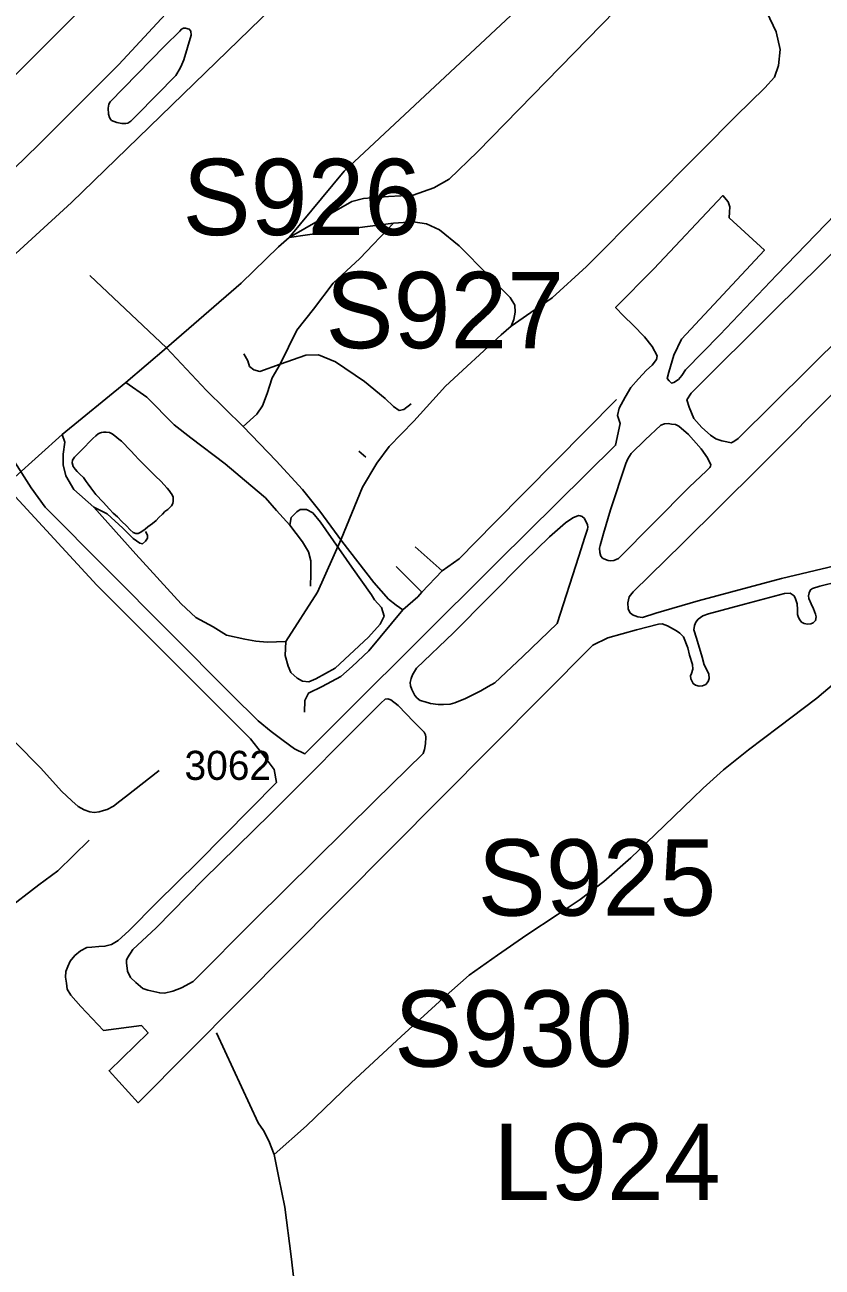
# Model space of a CAD drawing. Extents: x 2001466 to 2224147, y 644118 to 847247.
# Drawn here: x 2059460 to 2062885, y 768713 to 774052 of the extents above; entities that cross this region are included whole.
import ezdxf

# ---------------------------------------------------------------- set-up
doc = ezdxf.new("R2010")
doc.units = 0
for name, color, linetype in [('Exist Aviation Commercial or Municipal Perimeter Paved', 7, 'Continuous'), ('Exist Hydrographic Misc Water Feature', 7, 'Continuous'), ('Exist Road Non-System Type 51', 7, 'Continuous'), ('Exist Road Primary Interstate Structure Cantilever Sign Number Label', 7, 'Continuous'), ('Exist Road Primary Interstate Structure Ovrhead Sign Number Label', 7, 'Continuous'), ('Exist Road Secondary Type 51 Number Label', 7, 'Continuous')]:
    doc.layers.add(name, color=color, linetype=linetype)

msp = doc.modelspace()

# ---------------------------------------------------------------- linework, layer by layer
at = {"layer": 'Exist Aviation Commercial or Municipal Perimeter Paved'}
for points in [[(2062965.3, 774428), (2062877.9, 774447.5), (2061974.3, 775357.8), (2061896.5, 775409.6), (2061854.4, 775429), (2061815.6, 775422.6), (2061105.6, 774692.3), (2060426.1, 774032.6)], [(2059475.3, 773893.5), (2059936, 774355.4), (2059979.9, 774367.7), (2060003.9, 774367.6), (2060027.7, 774359.5), (2060045.3, 774349.8), (2060063.8, 774333.4), (2060086.1, 774308.5), (2060106.6, 774268.7), (2060113.1, 774235.2), (2060115.2, 774207.1), (2060111, 774179.2), (2060097.7, 774143), (2060064.7, 774098.2), (2059863.9, 773882), (2059834.8, 773852.9)], [(2060426.1, 774032.6), (2059660.2, 773289.1), (2059113.7, 772788.8), (2059145.9, 772696.5), (2059171.6, 772602), (2059218.9, 772518.3), (2059352, 772271.3), (2059487.2, 772063), (2059547.3, 771979.3), (2059813.5, 771710.9), (2060348.1, 771174.4)], [(2059943, 773840.6), (2060062, 773961.8), (2060126.4, 774024.9), (2060133.4, 774033.8), (2060141.1, 774038.5), (2060149.4, 774037.9), (2060165.9, 774033.2), (2060172.4, 774024.9), (2060174.2, 774008.4), (2060142.9, 773901.5), (2060134.2, 773881.8)], [(2059834.8, 773852.9), (2059520.3, 773538.3), (2059304.2, 773329.3), (2059241.6, 773292.7), (2059221.6, 773285.6), (2059200.3, 773286.8), (2059167.2, 773298.6), (2059135.3, 773322.2), (2059105.8, 773348.2), (2059083.4, 773377.7), (2059069.2, 773422.6), (2059069.2, 773474.6), (2059089.3, 773506.4), (2059475.3, 773893.5)], [(2060134.2, 773881.8), (2060126.9, 773865.5), (2060108.6, 773834.2), (2059941, 773664.1), (2059915.6, 773638.1), (2059902.6, 773630.5), (2059892.6, 773628.1), (2059877.2, 773628.7), (2059854.8, 773632.8), (2059832.3, 773641.7), (2059827.6, 773647.6), (2059822.9, 773654.1), (2059819.3, 773668.8), (2059818.2, 773694.8), (2059820.5, 773710.8), (2059825.8, 773721.3), (2059943, 773840.6)], [(2062008, 772368.8), (2062006.5, 772373.4), (2062013.2, 772405.2), (2062038.2, 772452.7), (2062063, 772494.2), (2062095.8, 772531.5), (2062130.5, 772568.8), (2062155, 772590.3), (2062173.5, 772614), (2062175.8, 772629.9), (2062154.6, 772670.3), (2062121.5, 772711), (2062072.5, 772762), (2062033.3, 772800.8), (2061998, 772837.5), (2062161.5, 773004.2), (2062457.9, 773318.2), (2062481.3, 773291.7), (2062488.9, 773269.5), (2062486.4, 773247.6), (2062486, 773223.6), (2062637.1, 773084.5), (2062281.3, 772701.8), (2062247.8, 772632.4), (2062226.3, 772558.9), (2062219.8, 772533), (2062227.6, 772522.8), (2062237.4, 772512.6), (2062247.4, 772514.4), (2062267.7, 772528), (2062282.1, 772545.7), (2062298.6, 772569.4), (2062445.7, 772720.4), (2062690.9, 772977.4), (2063026, 773324.6)], [(2063073.8, 773213.6), (2062683.9, 772829.5), (2062322.5, 772468.9), (2062303.9, 772441.3), (2062313.3, 772409.1), (2062334.3, 772360.7), (2062367.5, 772322), (2062404.8, 772289.2), (2062428.5, 772272.7), (2062454.3, 772264.2), (2062476.2, 772259.7), (2062494.1, 772255.4)], [(2062494.1, 772255.4), (2062506.3, 772261.1), (2062524.5, 772274.8), (2062979.8, 772725.5)], [(2062981.5, 772517.4), (2062611.9, 772147), (2062285.3, 771823.6), (2062073.1, 771616), (2062056.6, 771594.3), (2062050.1, 771568.4), (2062051.5, 771542.4), (2062059.2, 771526.2), (2062071, 771516), (2062092.8, 771507.6), (2062112.8, 771505.1), (2062171.2, 771523.9), (2062352.2, 771576.2), (2062710.2, 771672.9), (2063053.9, 771753.9)], [(2061470.4, 771724.6), (2061493.7, 771747.8), (2061997.9, 772245.5), (2062017.8, 772339.1), (2062008, 772368.8)], [(2061975.7, 771748), (2061989.8, 771749.7), (2062010, 771759.3), (2062314.2, 772065), (2062387.7, 772135.5), (2062402, 772149.3), (2062406.1, 772155.2), (2062406.2, 772161.2), (2062392.8, 772191.4), (2062365.6, 772230), (2062310.9, 772291.1), (2062269.6, 772328), (2062255.7, 772334.3), (2062237.8, 772336.6), (2062223.8, 772338.9), (2062207.8, 772337.2), (2062191.7, 772331.6), (2062124.4, 772268.9), (2062065.2, 772210.1), (2062050.7, 772186.4), (2062042.3, 772166.6), (2061976.2, 771968), (2061946.2, 771866.6), (2061931.1, 771814.9), (2061928.9, 771802.9), (2061930.5, 771784.9), (2061934.2, 771768.8), (2061942, 771760.6), (2061947.9, 771756.5), (2061965.8, 771750.2), (2061975.7, 771748)], [(2060299.3, 771113.4), (2059768.5, 771644.3), (2059403.3, 772042.5)], [(2061259.1, 771130.6), (2061287.1, 771132), (2061307.2, 771137.6), (2061353.6, 771156.6), (2061418.3, 771189.3), (2061450.7, 771208.7), (2061479, 771224.1), (2061599.3, 771337.6), (2061746.2, 771478.6), (2061840.2, 771768.7), (2061865.8, 771850.2), (2061876.5, 771884), (2061878.7, 771893.9), (2061876.9, 771904), (2061863.5, 771930.3), (2061853.6, 771938.5), (2061845.7, 771942.6), (2061837.7, 771942.8), (2061813.5, 771933.3), (2061783.1, 771911.9), (2061713.9, 771851.3), (2061605.7, 771747.5), (2061301.4, 771439.7), (2061142.3, 771287), (2061125.7, 771259.3), (2061119.4, 771243.4), (2061115, 771225.5), (2061116.7, 771211.5), (2061122.4, 771195.4), (2061135.9, 771169.1), (2061145.7, 771158.9), (2061157.5, 771148.7), (2061179.3, 771142.2), (2061203.2, 771135.7), (2061235.1, 771131.1), (2061259.1, 771130.6)], [(2060348.1, 771174.4), (2060461.9, 771060.2), (2060517.7, 771015.1), (2060569.2, 770976.5), (2060618.6, 770940), (2060663.3, 770918.9), (2060850.6, 771106.9), (2061470.4, 771724.6)], [(2062956, 771659.9), (2062875.6, 771639.6), (2062843.4, 771630.2), (2062835.3, 771624.4), (2062829, 771610.5), (2062826.7, 771598.5), (2062828.5, 771586.5), (2062838, 771564.3), (2062847.6, 771542.1), (2062857.1, 771519.9), (2062858.9, 771507.9), (2062856.5, 771491.9), (2062846.3, 771482.1), (2062836.3, 771478.3), (2062822.2, 771476.6), (2062808.3, 771478.9), (2062796.4, 771485.2), (2062788.6, 771495.3), (2062782.8, 771505.4), (2062779.1, 771517.5), (2062779.5, 771539.5), (2062778, 771563.5), (2062770.5, 771585.7), (2062764.7, 771597.8), (2062756.8, 771604), (2062747, 771610.2), (2062722.9, 771608.7), (2062552, 771562.2), (2062397.1, 771521.3), (2062372.9, 771511.8), (2062352.7, 771498.2), (2062342.4, 771484.4), (2062336.1, 771470.6), (2062333.7, 771452.6), (2062345, 771416.4), (2062369.3, 771333.9), (2062378.6, 771301.7), (2062388.3, 771283.5), (2062397.8, 771261.3), (2062399.4, 771243.3), (2062395.2, 771229.4), (2062384.9, 771217.6), (2062370.8, 771211.9), (2062356.8, 771210.1), (2062340.8, 771214.5), (2062331, 771220.7), (2062325.2, 771232.8), (2062321.4, 771240.9), (2062319.7, 771254.9), (2062323.9, 771264.8), (2062330.2, 771282.7), (2062328.7, 771302.7), (2062315.5, 771343), (2062308.1, 771375.1), (2062289.1, 771421.5), (2062273.4, 771437.9), (2062259.6, 771448.1), (2062220, 771468.9), (2062198.2, 771477.4), (2062182.2, 771475.7), (2062087.7, 771451.7), (2061965, 771418.2), (2061900.3, 771386.6), (2059946.6, 769419.6), (2059822.1, 769557.1), (2059989.6, 769720.3), (2059960.8, 769751.1), (2059798.4, 769730.4), (2059700.5, 769832.4), (2059657.5, 769881.3), (2059642, 769907.6), (2059638.5, 769933.7), (2059635.1, 769959.7), (2059635.6, 769983.7), (2059644, 770005.5), (2059654.5, 770027.3), (2059675, 770052.9), (2059699.4, 770072.4), (2059725.7, 770085.9), (2059747.7, 770087.4), (2059777.8, 770090.8), (2059803.8, 770092.3), (2059831.9, 770099.7), (2059860.3, 770117.1), (2059907.1, 770158.2), (2060027.6, 770279.7), (2060203.2, 770454.1), (2060541.3, 770796.2), (2060530.6, 770851.9), (2060492, 770903.5), (2060429.7, 770982.9), (2060299.3, 771113.4)], [(2060059.7, 769891), (2060039.7, 769891.5), (2059987.9, 769902.5), (2059966.1, 769911), (2059936.6, 769935.6), (2059913.1, 769958), (2059901.6, 769984.3), (2059896.3, 770020.4), (2059896.6, 770032.4), (2059900.8, 770042.3), (2059923.5, 770077.8), (2060023.4, 770171.8), (2060227.7, 770379.6), (2060515.5, 770661.8), (2060989.2, 771136.1), (2061007.6, 771153.7), (2061019.6, 771155.5), (2061031.5, 771151.2), (2061063, 771126.6), (2061131.6, 771057.2), (2061174.7, 771012.3), (2061180.4, 771000.2), (2061182.2, 770990.1), (2061181.6, 770962.2), (2061177.2, 770938.2), (2061170.8, 770920.4), (2060964.7, 770718.6), (2060448.2, 770207.1), (2060182.7, 769940.5), (2060132.2, 769913.6), (2060095.8, 769898.3), (2060059.7, 769891)]]:
    msp.add_lwpolyline(points, dxfattribs=at)
at = {"layer": 'Exist Hydrographic Misc Water Feature'}
msp.add_lwpolyline([(2059823.8, 771970.2), (2059839.8, 771954), (2059858.1, 771938.3), (2059875.9, 771918.2), (2059896, 771898.5), (2059912, 771882.2), (2059925.8, 771870.4), (2059936.2, 771866.4), (2059946.1, 771866.5), (2059957.9, 771872.4), (2059976.2, 771884.3), (2059988.1, 771894.6), (2060007.8, 771908.7), (2060023.8, 771922.5), (2060035.9, 771934.5), (2060051.9, 771948.7), (2060061.5, 771960.6), (2060074, 771968.9), (2060081.6, 771976.6), (2060089.8, 771984.7), (2060095.7, 771994.7), (2060097.8, 772004.6), (2060097.8, 772014.7), (2060097.4, 772022.9), (2060093.5, 772032.8), (2060085.9, 772042.5), (2060079.5, 772050.8), (2060071.3, 772060.5), (2060043.7, 772090.7), (2060021.5, 772112.7), (2059997.3, 772136.6), (2059973.7, 772160.5), (2059949.3, 772184.5), (2059931.3, 772204.3), (2059917.3, 772220.2), (2059901.4, 772236.4), (2059889.5, 772248.3), (2059875.1, 772262.3), (2059863.2, 772272.2), (2059847.2, 772286), (2059835.3, 772294.3), (2059823.2, 772300.2), (2059809.5, 772302.3), (2059799.2, 772302.2), (2059789.2, 772300.1), (2059781.2, 772298), (2059775.4, 772294), (2059765.2, 772286.3), (2059751.3, 772274.2), (2059735.5, 772257.9), (2059719.3, 772240.1), (2059695.3, 772216.1), (2059683.6, 772204.1), (2059673.3, 772193.9), (2059665.3, 772181.7), (2059663.3, 772169.9), (2059667.4, 772153.8), (2059675.8, 772142), (2059685.4, 772132), (2059697.5, 772120), (2059711.9, 772106.1), (2059723.6, 772090.1), (2059731.8, 772077.9), (2059743.5, 772062), (2059751.9, 772050.2), (2059765.6, 772034.3), (2059795.7, 772000.1), (2059823.8, 771970.2)], dxfattribs=at)
at = {"layer": 'Exist Road Non-System Type 51'}
for p, q in [((2060068.9, 772664.8), (2059739.5, 772975)), ((2060068.9, 772664.8), (2060389.7, 772942.5)), ((2059893.4, 772515.2), (2060068.9, 772664.8)), ((2059620.3, 772291.8), (2059893.4, 772515.2)), ((2059417.3, 772107.8), (2059620.3, 772291.8)), ((2060924.8, 772193.5), (2060895.4, 772220.1)), ((2061252.3, 771705), (2061137.4, 771809.2)), ((2061165.6, 771613.9), (2061055.1, 771724.6)), ((2061165.6, 771613.9), (2061252.3, 771705))]:
    msp.add_line(p, q, dxfattribs=at)
for points in [[(2062552.8, 774215.7), (2062433.5, 774336.1), (2062253.7, 774518.3), (2062195.1, 774570.3), (2062151.8, 774583.4), (2062110.6, 774579), (2062071.6, 774572.5), (2062019.6, 774544.3), (2061915.5, 774438), (2060831.9, 773423.6), (2060595.3, 773138.5)], [(2060595.3, 773138.5), (2060864.4, 773292.8), (2060914.2, 773305.8), (2061022.6, 773314.5), (2061128.8, 773321), (2061217.6, 773352.4), (2061282.7, 773389.3), (2061404, 773506.4), (2062292.7, 774417.4)], [(2060580.4, 771402.5), (2060717, 771613.9), (2060818.8, 771841.7), (2060909.9, 772065.1), (2060972.7, 772168.1), (2061024.7, 772239.7), (2061130.9, 772348.2), (2061267.5, 772500), (2061505.9, 772720.2), (2061549.3, 772757), (2061633.8, 772815.6), (2061724.8, 772878.5), (2061872.2, 773014.1), (2062368.5, 773511.9), (2062513.7, 773660.4), (2062639.5, 773781.9), (2062680.6, 773827.4), (2062698, 773877.3), (2062704.5, 773946.7), (2062687.1, 774022.7), (2062648.1, 774107.3), (2062611.3, 774163.7), (2062552.8, 774215.7)], [(2061044.3, 773199.5), (2060899, 773047.7), (2060784.2, 772941.4), (2060699.6, 772830.8), (2060628.1, 772739.7), (2060556.6, 772594.4)], [(2060595.3, 773138.5), (2060831.9, 773172.4), (2061044.3, 773199.5)], [(2061044.3, 773199.5), (2061128.8, 773206), (2061185.1, 773197.3), (2061241.5, 773171.3), (2061326, 773101.9), (2061449.6, 772976.1), (2061544.9, 772880.7), (2061564.4, 772848.1), (2061566.6, 772817.8), (2061560.1, 772785.2), (2061549.3, 772757)], [(2060389.7, 772942.5), (2060550.1, 773098.3), (2060595.3, 773138.5)], [(2060068.9, 772664.8), (2060240.1, 772480.5), (2060398.4, 772326.5)], [(2060556.6, 772594.4), (2060469.9, 772562.9), (2060443.9, 772569.4), (2060424.4, 772584.6), (2060417.9, 772608.5), (2060400.5, 772638.8)], [(2060556.6, 772594.4), (2060667.1, 772632.3), (2060721.3, 772634.5), (2060795, 772604.1), (2060918.5, 772519.5), (2061007.4, 772446.9), (2061044.3, 772412.2), (2061068.1, 772394.8), (2061087.6, 772399.1), (2061120.1, 772423)], [(2060556.6, 772594.4), (2060521.9, 772534.7), (2060500.2, 772467.5), (2060480.7, 772415.4), (2060456.9, 772378.5), (2060398.4, 772326.5)], [(2059893.4, 772515.2), (2059984.4, 772452.3), (2060101.4, 772333), (2060173, 772276.6), (2060320.3, 772166), (2060430.9, 772072.7), (2060493.7, 772019.6), (2060541.4, 771965.3), (2060597.8, 771902.4)], [(2061252.3, 771705), (2061326, 771757.1), (2061475.6, 771911.1), (2062002.2, 772442.5)], [(2059620.3, 772291.8), (2059631.1, 772259.2), (2059624.6, 772207.2), (2059624.6, 772161.6), (2059635.4, 772113.9), (2059670.1, 772055.3), (2059756.8, 771979.4)], [(2060398.4, 772326.5), (2060539.2, 772179), (2060652, 772055.3), (2060727.8, 771962.1), (2060821, 771833), (2060959.7, 771655.2), (2061022.6, 771583.6), (2061055.1, 771557.6), (2061083.3, 771538)], [(2059756.8, 771979.4), (2059813.2, 771950.1), (2059880.4, 771889.4), (2059925.9, 771843.9), (2059954.1, 771824.3), (2059964.9, 771822.2), (2059977.9, 771833), (2059986.6, 771846), (2059986.6, 771859), (2059977.9, 771874.2)], [(2059756.8, 771979.4), (2059936.7, 771776.6), (2060131.8, 771564.1), (2060194.6, 771505.5), (2060268.3, 771464.3), (2060326.8, 771429.6), (2060404.9, 771412.2), (2060452.6, 771403.6), (2060500.2, 771399.2), (2060580.4, 771402.5)], [(2060597.8, 771902.4), (2060604.3, 771935), (2060628.1, 771958.8), (2060643.3, 771969.7), (2060669.3, 771969.7), (2060697.5, 771954.5), (2060730, 771915.4), (2060864.4, 771721.3), (2060948.9, 771602), (2060961.9, 771580.3)], [(2060597.8, 771902.4), (2060652, 771830.9), (2060678, 771787.5), (2060688.8, 771748.4), (2060688.8, 771692), (2060686.6, 771640)], [(2061083.3, 771538), (2061148.3, 771594.4), (2061165.6, 771613.9)], [(2060961.9, 771580.3), (2060992.2, 771547.8), (2061003.1, 771510.9), (2060985.7, 771476.2), (2060935.9, 771419.8), (2060792.8, 771287.5), (2060710.5, 771242), (2060680.1, 771228.9), (2060652, 771231.1), (2060630.3, 771244.1), (2060602.1, 771268), (2060591.3, 771296.2), (2060578.3, 771341.7), (2060580.4, 771402.5)], [(2061083.3, 771538), (2060938, 771362.3), (2060866.5, 771295.1), (2060816.7, 771251.7), (2060736.5, 771208.3), (2060678, 771179.1), (2060662.8, 771148.7), (2060660.6, 771098.8)], [(2060531.5, 769197.4), (2060670, 769320.5), (2060861.8, 769504.6), (2061075.9, 769704.3), (2061257.3, 769868.6), (2061369.3, 769968.3), (2061491.1, 770053.8), (2061616.9, 770141.2), (2061746.6, 770226.6), (2061846, 770292.5), (2061947.6, 770370.5), (2062063.7, 770472.1), (2062167.7, 770572), (2062328.9, 770728.7), (2062373.8, 770771.8), (2062461.4, 770850), (2062569.2, 770935.8), (2062697.2, 771033.2), (2062861.7, 771157.8), (2062985.9, 771263.3)], [(2059297.3, 771092.8), (2059417.6, 770970.3), (2059528.2, 770857.5), (2059618.1, 770758.3), (2059662.5, 770717.1), (2059688.5, 770693.2), (2059714.6, 770678), (2059738.4, 770670.4), (2059757.9, 770667.2), (2059778.5, 770669.3), (2059798, 770674.8), (2059813.2, 770680.2), (2059841.3, 770694.3), (2059868.4, 770716), (2059892.3, 770734.4), (2060037.3, 770847.5)], [(2058653.6, 770021.3), (2058723, 770015.9), (2058801, 770023.5), (2058890.9, 770041.9), (2059026.4, 770082.1), (2059223.6, 770157.4), (2059302.8, 770200.8), (2059375.4, 770244.2), (2059519.5, 770356.5), (2059601, 770415.9), (2059735.6, 770547.6)], [(2060531.5, 769197.4), (2060508.7, 769255.8), (2060485.6, 769300.3), (2060462.3, 769332.8), (2060283.5, 769720.4)], [(2060626.8, 768498.2), (2060624.8, 768573.4), (2060604.5, 768757.9), (2060576.9, 768970.4), (2060551.5, 769097), (2060531.5, 769197.4)]]:
    msp.add_lwpolyline(points, dxfattribs=at)

# ---------------------------------------------------------------- texts
at = {"layer": 'Exist Road Primary Interstate Structure Cantilever Sign Number Label'}
msp.add_text('L924', height=328.08, dxfattribs=at).set_placement((2061472.7, 769001.7))
at = {"layer": 'Exist Road Primary Interstate Structure Ovrhead Sign Number Label'}
for s, p in [('S926', (2060137.4, 773148.7)), ('S927', (2060751.4, 772662.5)), ('S925', (2061405.3, 770223.5)), ('S930', (2061046.5, 769574.1))]:
    msp.add_text(s, height=328.08, dxfattribs=at).set_placement(p)
at = {"layer": 'Exist Road Secondary Type 51 Number Label'}
msp.add_text('3062', height=125, dxfattribs=at).set_placement((2060145.9, 770807))

doc.saveas('drawing.dxf')
